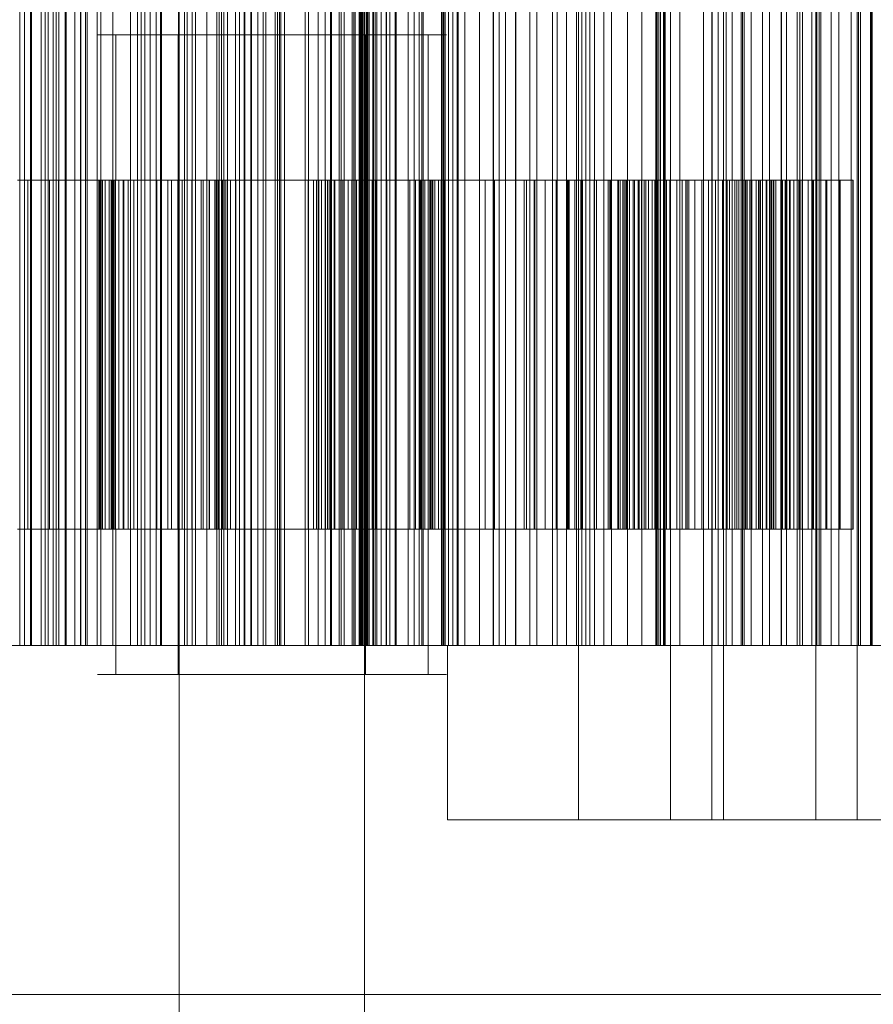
# Model space of a CAD drawing. Header units: millimetres. Extents: x -2233 to 65662, y -50530 to 6847.
# Tile 504 of 656: x 24997 to 25143, y -17512 to -17342. Entities that reach past the tile are written whole.
import ezdxf

# ---------------------------------------------------------------- set-up
doc = ezdxf.new("R2010")
doc.units = ezdxf.units.MM
doc.layers.add('COTAS_P', color=1, linetype='Continuous', lineweight=0)
doc.layers.add('superior_briquetadora', color=7, linetype='Continuous', lineweight=0)
doc.dimstyles.new('R19_100', dxfattribs={"dimtxt": 250, "dimasz": 150, "dimexe": 150, "dimexo": 80, "dimgap": 100, "dimtad": 1, "dimtih": 1, "dimtoh": 1, "dimdsep": 46, "dimcen": 0.09, "dimadec": 0, "dimazin": 0, "dimtfac": 1, "dimtdec": 4, "dimtofl": 0, "dimtmove": 0, "dimatfit": 3, "dimfxl": 1, "dimtolj": 1, "dimtzin": 0, "dimarcsym": 0})

# ---------------------------------------------------------------- blocks, each defined once
blk = doc.blocks.new('DIM_R32_27')
at = {"layer": 'COTAS_P'}
for p, q in [((24250.07, -17080), (24400.07, -17035)), ((26750.07, -17080), (26600.07, -17035)), ((24250.07, -17980), (24250.07, -17080)), ((24250.07, -17080), (26750.07, -17080)), ((24250.07, -17080), (24400.07, -17125)), ((26750.07, -17080), (26600.07, -17125)), ((26750.07, -17980), (26750.07, -17080))]:
    blk.add_line(p, q, dxfattribs=at)
blk.add_text('2500 P', height=250, dxfattribs=at).set_placement((25500.07, -16980))

msp = doc.modelspace()

# ---------------------------------------------------------------- linework, layer by layer
at = {"layer": 'superior_briquetadora'}
for p, q in [((24996.732, -17450), (24996.732, -17250)), ((24997.519, -17450), (24997.519, -17250)), ((24998.546, -17250), (24998.546, -17450)), ((24998.727, -17450), (24998.727, -17250)), ((25000.399, -17250), (25000.399, -17450)), ((25001.061, -17450), (25001.061, -17250)), ((25001.619, -17250), (25001.619, -17450)), ((25002.436, -17250), (25002.436, -17450)), ((25002.983, -17250), (25002.983, -17450)), ((25003.43, -17450), (25003.43, -17250)), ((25004.496, -17250), (25004.496, -17450)), ((25004.719, -17450), (25004.719, -17250)), ((25006.169, -17250), (25006.169, -17450)), ((25007.138, -17450), (25007.138, -17250)), ((25007.219, -17450), (25007.219, -17250)), ((25008.012, -17250), (25008.012, -17450)), ((25008.319, -17250), (25008.319, -17450)), ((25010.049, -17250), (25010.049, -17450)), ((25010.659, -17450), (25010.659, -17250)), ((25012.718, -17250), (25012.718, -17450)), ((25015.758, -17450), (25015.758, -17250)), ((25016.963, -17450), (25016.963, -17250)), ((25016.982, -17250), (25016.982, -17450)), ((25017.57, -17450), (25017.57, -17250)), ((25018.222, -17450), (25018.222, -17250)), ((25019.138, -17450), (25019.138, -17250)), ((25020.142, -17450), (25020.142, -17250)), ((25020.935, -17450), (25020.935, -17250)), ((25021.1, -17250), (25021.1, -17450)), ((25024.011, -17450), (25024.011, -17250)), ((25025.062, -17250), (25025.062, -17450)), ((25025.51, -17450), (25025.51, -17250)), ((25026.349, -17450), (25026.349, -17250)), ((25026.93, -17450), (25026.93, -17250)), ((25028.852, -17250), (25028.852, -17450)), ((25030.601, -17450), (25030.601, -17250)), ((25030.985, -17450), (25030.985, -17250)), ((25031.395, -17450), (25031.395, -17250)), ((25031.776, -17450), (25031.776, -17250)), ((25032.443, -17250), (25032.443, -17450)), ((25033.786, -17250), (25033.786, -17450)), ((25034.514, -17250), (25034.514, -17450)), ((25035.323, -17450), (25035.323, -17250)), ((25035.394, -17250), (25035.394, -17450)), ((25036.433, -17250), (25036.433, -17450)), ((25036.559, -17450), (25036.559, -17250)), ((25037.642, -17250), (25037.642, -17450)), ((25038.586, -17450), (25038.586, -17250)), ((25039.034, -17250), (25039.034, -17450)), ((25040.632, -17250), (25040.632, -17450)), ((25041.007, -17450), (25041.007, -17250)), ((25041.379, -17450), (25041.379, -17250)), ((25041.595, -17450), (25041.595, -17250)), ((25042.23, -17450), (25042.23, -17250)), ((25042.244, -17250), (25042.244, -17450)), ((25045.793, -17450), (25045.793, -17250)), ((25046.366, -17250), (25046.366, -17450)), ((25047.994, -17450), (25047.994, -17250)), ((25049.22, -17450), (25049.22, -17250)), ((25050.143, -17450), (25050.143, -17250)), ((25050.343, -17250), (25050.343, -17450)), ((25051.614, -17450), (25051.614, -17250)), ((25051.998, -17450), (25051.998, -17250)), ((25052.476, -17450), (25052.476, -17250)), ((25053.85, -17450), (25053.85, -17250)), ((25054.164, -17250), (25054.164, -17450)), ((25054.359, -17450), (25054.359, -17250)), ((25055.072, -17450), (25055.072, -17250)), ((25055.088, -17450), (25055.088, -17250)), ((25055.143, -17450), (25055.143, -17250)), ((25055.193, -17450), (25055.193, -17250)), ((25055.302, -17450), (25055.302, -17250)), ((25055.386, -17450), (25055.386, -17250)), ((25055.55, -17450), (25055.55, -17250)), ((25055.667, -17450), (25055.667, -17250)), ((25055.885, -17450), (25055.885, -17250)), ((25056.035, -17450), (25056.035, -17250)), ((25056.308, -17450), (25056.308, -17250)), ((25056.491, -17450), (25056.491, -17250)), ((25056.556, -17450), (25056.556, -17250)), ((25056.814, -17450), (25056.814, -17250)), ((25056.818, -17450), (25056.818, -17250)), ((25057.415, -17450), (25057.415, -17250)), ((25057.525, -17450), (25057.525, -17250)), ((25057.818, -17250), (25057.818, -17450)), ((25058.1, -17450), (25058.1, -17250)), ((25058.871, -17450), (25058.871, -17250)), ((25059.729, -17450), (25059.729, -17250)), ((25059.794, -17450), (25059.794, -17250)), ((25060.372, -17450), (25060.372, -17250)), ((25061.288, -17250), (25061.288, -17450)), ((25061.443, -17450), (25061.443, -17250)), ((25063.523, -17450), (25063.523, -17250)), ((25064.546, -17250), (25064.546, -17450)), ((25065.363, -17450), (25065.363, -17250)), ((25065.824, -17450), (25065.824, -17250)), ((25066.07, -17450), (25066.07, -17250)), ((25069.256, -17250), (25069.256, -17450)), ((25069.484, -17250), (25069.484, -17450)), ((25069.605, -17450), (25069.605, -17250)), ((25069.872, -17250), (25069.872, -17450)), ((25070.427, -17250), (25070.427, -17450)), ((25071.161, -17250), (25071.161, -17450)), ((25071.938, -17450), (25071.938, -17250)), ((25072.087, -17250), (25072.087, -17450)), ((25073.232, -17250), (25073.232, -17450)), ((25075.769, -17450), (25075.769, -17250)), ((25078.132, -17450), (25078.132, -17250)), ((25078.171, -17250), (25078.171, -17450)), ((25079.171, -17450), (25079.171, -17250)), ((25080.26, -17450), (25080.26, -17250)), ((25081.976, -17250), (25081.976, -17450)), ((25082.011, -17450), (25082.011, -17250)), ((25084.403, -17450), (25084.403, -17250)), ((25085.627, -17250), (25085.627, -17450)), ((25088.329, -17450), (25088.329, -17250)), ((25089.114, -17250), (25089.114, -17450)), ((25090.749, -17450), (25090.749, -17250)), ((25092.425, -17250), (25092.425, -17450)), ((25092.757, -17480), (25092.757, -17250)), ((25093.37, -17450), (25093.37, -17250)), ((25094.025, -17450), (25094.025, -17250)), ((25094.72, -17450), (25094.72, -17250)), ((25095.541, -17250), (25095.541, -17450)), ((25097.167, -17450), (25097.167, -17250)), ((25098.436, -17250), (25098.436, -17450)), ((25101.182, -17450), (25101.182, -17250)), ((25103.655, -17450), (25103.655, -17250)), ((25106.086, -17250), (25106.086, -17450)), ((25106.151, -17250), (25106.151, -17450)), ((25106.194, -17250), (25106.194, -17450)), ((25106.402, -17250), (25106.402, -17450)), ((25106.468, -17250), (25106.468, -17450)), ((25106.834, -17450), (25106.834, -17250)), ((25106.855, -17250), (25106.855, -17450)), ((25107.415, -17450), (25107.415, -17250)), ((25107.535, -17250), (25107.535, -17450)), ((25107.71, -17450), (25107.71, -17250)), ((25108.603, -17480), (25108.603, -17250)), ((25110.208, -17450), (25110.208, -17250)), ((25114.303, -17450), (25114.303, -17250)), ((25115.718, -17480), (25115.718, -17250)), ((25115.753, -17250), (25115.753, -17450)), ((25116.825, -17450), (25116.825, -17250)), ((25117.727, -17480), (25117.727, -17250)), ((25118.195, -17450), (25118.195, -17250)), ((25119.205, -17250), (25119.205, -17450)), ((25120.766, -17450), (25120.766, -17250)), ((25120.957, -17450), (25120.957, -17250)), ((25121.277, -17450), (25121.277, -17250)), ((25122.495, -17250), (25122.495, -17450)), ((25124.417, -17450), (25124.417, -17250)), ((25125.615, -17250), (25125.615, -17450)), ((25127.614, -17450), (25127.614, -17250)), ((25127.67, -17450), (25127.67, -17250)), ((25128.55, -17250), (25128.55, -17450)), ((25130.383, -17450), (25130.383, -17250)), ((25130.866, -17450), (25130.866, -17250)), ((25131.283, -17250), (25131.283, -17450)), ((25132.91, -17450), (25132.91, -17250)), ((25133.573, -17480), (25133.573, -17250)), ((25133.786, -17250), (25133.786, -17450)), ((25134.173, -17450), (25134.173, -17250)), ((25134.437, -17450), (25134.437, -17250)), ((25136.249, -17450), (25136.249, -17250)), ((25137.531, -17450), (25137.531, -17250)), ((25139.639, -17450), (25139.639, -17250)), ((25140.687, -17480), (25140.687, -17250)), ((25140.94, -17450), (25140.94, -17250)), ((25141.257, -17450), (25141.257, -17250)), ((25143.002, -17250), (25143.002, -17450)), ((25143.028, -17250), (25143.028, -17450)), ((25143.079, -17450), (25143.079, -17250)), ((25143.211, -17250), (25143.211, -17450)), ((25143.261, -17250), (25143.261, -17450)), ((25024.131, -17280), (25024.131, -17520)), ((25056.004, -17280), (25056.004, -17520)), ((25013.207, -17345), (25010.07, -17345)), ((25010.07, -17345), (25012.874, -17345)), ((25012.874, -17345), (25021.064, -17345)), ((25021.665, -17345), (25013.207, -17345)), ((25013.207, -17345), (25013.207, -17370)), ((25021.064, -17345), (25033.018, -17345)), ((25033.767, -17345), (25021.665, -17345)), ((25023.951, -17345), (25022.069, -17345)), ((25022.069, -17345), (25023.751, -17345)), ((25023.751, -17345), (25028.665, -17345)), ((25023.951, -17455), (25023.951, -17345)), ((25029.026, -17345), (25023.951, -17345)), ((25028.665, -17345), (25035.838, -17345)), ((25036.287, -17345), (25029.026, -17345)), ((25033.018, -17345), (25046.368, -17345)), ((25047.117, -17345), (25033.767, -17345)), ((25035.838, -17345), (25043.848, -17345)), ((25044.297, -17345), (25036.287, -17345)), ((25043.848, -17345), (25051.109, -17345)), ((25051.47, -17345), (25044.297, -17345)), ((25046.368, -17345), (25058.47, -17345)), ((25059.071, -17345), (25047.117, -17345)), ((25051.109, -17345), (25056.184, -17345)), ((25056.384, -17345), (25051.47, -17345)), ((25056.184, -17455), (25056.184, -17345)), ((25056.184, -17345), (25058.066, -17345)), ((25058.066, -17345), (25056.384, -17345)), ((25058.47, -17345), (25066.928, -17345)), ((25067.261, -17345), (25059.071, -17345)), ((25066.928, -17345), (25070.065, -17345)), ((25066.928, -17345), (25066.928, -17370)), ((25070.065, -17345), (25067.261, -17345)), ((24996.309, -17370), (25001.816, -17370)), ((24998.107, -17370), (24996.673, -17370)), ((24998.107, -17370), (24998.107, -17430)), ((25003.388, -17370), (24998.107, -17370)), ((25001.816, -17370), (25001.816, -17430)), ((25001.816, -17370), (25014.611, -17370)), ((25003.388, -17370), (25003.388, -17430)), ((25016.342, -17370), (25003.388, -17370)), ((25012.874, -17370), (25010.07, -17370)), ((25010.07, -17370), (25013.207, -17370)), ((25010.312, -17370), (25010.312, -17430)), ((25010.486, -17370), (25010.312, -17370)), ((25010.312, -17370), (25010.339, -17370)), ((25010.339, -17370), (25010.339, -17430)), ((25010.339, -17370), (25010.54, -17370)), ((25010.486, -17370), (25010.486, -17430)), ((25010.946, -17370), (25010.486, -17370)), ((25010.54, -17370), (25010.54, -17430)), ((25010.54, -17370), (25010.902, -17370)), ((25010.902, -17370), (25010.902, -17430)), ((25010.902, -17370), (25011.417, -17370)), ((25010.946, -17370), (25010.946, -17430)), ((25014.611, -17370), (25010.946, -17370)), ((25011.417, -17370), (25011.417, -17430)), ((25011.417, -17370), (25012.078, -17370)), ((25012.078, -17370), (25012.078, -17430)), ((25012.078, -17370), (25012.884, -17370)), ((25012.407, -17370), (25012.407, -17430)), ((25012.495, -17370), (25012.407, -17370)), ((25012.407, -17370), (25012.523, -17370)), ((25012.495, -17370), (25012.495, -17430)), ((25012.758, -17370), (25012.495, -17370)), ((25012.523, -17370), (25012.523, -17430)), ((25012.523, -17370), (25012.926, -17370)), ((25012.758, -17370), (25012.758, -17430)), ((25013.183, -17370), (25012.758, -17370)), ((25021.064, -17370), (25012.874, -17370)), ((25012.884, -17370), (25012.884, -17430)), ((25012.884, -17370), (25020.286, -17370)), ((25012.926, -17370), (25012.926, -17430)), ((25012.926, -17370), (25016.342, -17370)), ((25013.183, -17370), (25013.183, -17430)), ((25013.762, -17370), (25013.183, -17370)), ((25013.207, -17370), (25021.665, -17370)), ((25013.762, -17370), (25013.762, -17430)), ((25014.488, -17370), (25013.762, -17370)), ((25014.488, -17370), (25014.488, -17430)), ((25015.359, -17370), (25014.488, -17370)), ((25014.611, -17370), (25014.611, -17430)), ((25015.359, -17370), (25015.359, -17430)), ((25022.805, -17370), (25015.359, -17370)), ((25016.342, -17370), (25016.342, -17430)), ((25020.286, -17370), (25020.286, -17430)), ((25020.286, -17370), (25022.167, -17370)), ((25033.018, -17370), (25021.064, -17370)), ((25021.665, -17370), (25033.767, -17370)), ((25022.167, -17370), (25022.167, -17430)), ((25022.167, -17370), (25023.91, -17370)), ((25022.805, -17370), (25022.805, -17430)), ((25024.636, -17370), (25022.805, -17370)), ((25023.91, -17370), (25023.91, -17430)), ((25023.91, -17370), (25025.51, -17370)), ((25024.636, -17370), (25024.636, -17430)), ((25026.328, -17370), (25024.636, -17370)), ((25025.51, -17370), (25025.51, -17430)), ((25025.51, -17370), (25026.958, -17370)), ((25026.328, -17370), (25026.328, -17430)), ((25027.877, -17370), (25026.328, -17370)), ((25026.958, -17370), (25026.958, -17430)), ((25026.958, -17370), (25028.244, -17370)), ((25027.877, -17370), (25027.877, -17430)), ((25029.273, -17370), (25027.877, -17370)), ((25028.244, -17370), (25028.244, -17430)), ((25028.244, -17370), (25029.351, -17370)), ((25029.273, -17370), (25029.273, -17430)), ((25030.505, -17370), (25029.273, -17370)), ((25029.351, -17370), (25029.351, -17430)), ((25029.351, -17370), (25030.249, -17370)), ((25030.249, -17370), (25030.249, -17430)), ((25030.249, -17370), (25030.846, -17370)), ((25030.505, -17370), (25030.505, -17430)), ((25031.559, -17370), (25030.505, -17370)), ((25030.846, -17370), (25030.846, -17430)), ((25030.846, -17370), (25032.006, -17370)), ((25031.559, -17370), (25031.559, -17430)), ((25032.401, -17370), (25031.559, -17370)), ((25032.006, -17370), (25032.006, -17430)), ((25032.006, -17370), (25046.296, -17370)), ((25032.401, -17370), (25032.401, -17430)), ((25032.942, -17370), (25032.401, -17370)), ((25032.942, -17370), (25032.942, -17430)), ((25033.839, -17370), (25032.942, -17370)), ((25046.368, -17370), (25033.018, -17370)), ((25033.767, -17370), (25047.117, -17370)), ((25033.839, -17370), (25033.839, -17430)), ((25048.129, -17370), (25033.839, -17370)), ((25046.296, -17370), (25046.296, -17430)), ((25046.296, -17370), (25047.193, -17370)), ((25058.47, -17370), (25046.368, -17370)), ((25047.117, -17370), (25059.071, -17370)), ((25047.193, -17370), (25047.193, -17430)), ((25047.193, -17370), (25047.734, -17370)), ((25047.734, -17370), (25047.734, -17430)), ((25047.734, -17370), (25048.576, -17370)), ((25048.129, -17370), (25048.129, -17430)), ((25049.289, -17370), (25048.129, -17370)), ((25048.576, -17370), (25048.576, -17430)), ((25048.576, -17370), (25049.629, -17370)), ((25049.289, -17370), (25049.289, -17430)), ((25049.886, -17370), (25049.289, -17370)), ((25049.629, -17370), (25049.629, -17430)), ((25049.629, -17370), (25050.862, -17370)), ((25049.886, -17370), (25049.886, -17430)), ((25050.784, -17370), (25049.886, -17370)), ((25050.784, -17370), (25050.784, -17430)), ((25051.891, -17370), (25050.784, -17370)), ((25050.862, -17370), (25050.862, -17430)), ((25050.862, -17370), (25052.258, -17370)), ((25051.891, -17370), (25051.891, -17430)), ((25053.177, -17370), (25051.891, -17370)), ((25052.258, -17370), (25052.258, -17430)), ((25052.258, -17370), (25053.807, -17370)), ((25053.177, -17370), (25053.177, -17430)), ((25054.625, -17370), (25053.177, -17370)), ((25053.807, -17370), (25053.807, -17430)), ((25053.807, -17370), (25055.499, -17370)), ((25054.625, -17370), (25054.625, -17430)), ((25056.225, -17370), (25054.625, -17370)), ((25055.499, -17370), (25055.499, -17430)), ((25055.499, -17370), (25057.33, -17370)), ((25056.225, -17370), (25056.225, -17430)), ((25057.968, -17370), (25056.225, -17370)), ((25057.33, -17370), (25057.33, -17430)), ((25057.33, -17370), (25064.776, -17370)), ((25057.968, -17370), (25057.968, -17430)), ((25059.849, -17370), (25057.968, -17370)), ((25066.928, -17370), (25058.47, -17370)), ((25059.071, -17370), (25067.261, -17370)), ((25059.849, -17370), (25059.849, -17430)), ((25067.251, -17370), (25059.849, -17370)), ((25063.793, -17370), (25063.793, -17430)), ((25067.209, -17370), (25063.793, -17370)), ((25063.793, -17370), (25076.747, -17370)), ((25064.776, -17370), (25064.776, -17430)), ((25064.776, -17370), (25065.647, -17370)), ((25065.524, -17370), (25065.524, -17430)), ((25078.319, -17370), (25065.524, -17370)), ((25065.524, -17370), (25069.189, -17370)), ((25065.647, -17370), (25065.647, -17430)), ((25065.647, -17370), (25066.373, -17370)), ((25066.373, -17370), (25066.373, -17430)), ((25066.373, -17370), (25066.952, -17370)), ((25070.065, -17370), (25066.928, -17370)), ((25066.952, -17370), (25066.952, -17430)), ((25066.952, -17370), (25067.377, -17370)), ((25067.209, -17370), (25067.209, -17430)), ((25067.612, -17370), (25067.209, -17370)), ((25067.251, -17370), (25067.251, -17430)), ((25068.057, -17370), (25067.251, -17370)), ((25067.261, -17370), (25070.065, -17370)), ((25067.377, -17370), (25067.377, -17430)), ((25067.377, -17370), (25067.64, -17370)), ((25067.612, -17370), (25067.612, -17430)), ((25067.728, -17370), (25067.612, -17370)), ((25067.64, -17370), (25067.64, -17430)), ((25067.64, -17370), (25067.728, -17370)), ((25067.728, -17370), (25067.728, -17430)), ((25068.057, -17370), (25068.057, -17430)), ((25068.718, -17370), (25068.057, -17370)), ((25068.718, -17370), (25068.718, -17430)), ((25069.233, -17370), (25068.718, -17370)), ((25069.189, -17370), (25069.189, -17430)), ((25069.189, -17370), (25069.649, -17370)), ((25069.233, -17370), (25069.233, -17430)), ((25069.595, -17370), (25069.233, -17370)), ((25069.595, -17370), (25069.595, -17430)), ((25069.796, -17370), (25069.595, -17370)), ((25069.649, -17370), (25069.649, -17430)), ((25069.649, -17370), (25069.823, -17370)), ((25069.796, -17370), (25069.796, -17430)), ((25069.823, -17370), (25069.796, -17370)), ((25069.823, -17370), (25069.823, -17430)), ((25076.747, -17370), (25076.747, -17430)), ((25076.747, -17370), (25082.028, -17370)), ((25078.319, -17370), (25078.319, -17430)), ((25083.826, -17370), (25078.319, -17370)), ((25082.028, -17370), (25082.028, -17430)), ((25082.028, -17370), (25083.462, -17370)), ((25083.462, -17370), (25083.462, -17430)), ((25083.462, -17370), (25085.156, -17370)), ((25083.826, -17370), (25083.826, -17430)), ((25085.304, -17370), (25083.826, -17370)), ((25085.156, -17370), (25085.156, -17430)), ((25085.156, -17370), (25087.026, -17370)), ((25085.304, -17370), (25085.304, -17430)), ((25087.037, -17370), (25085.304, -17370)), ((25087.026, -17370), (25087.026, -17430)), ((25087.026, -17370), (25089.047, -17370)), ((25087.037, -17370), (25087.037, -17430)), ((25088.945, -17370), (25087.037, -17370)), ((25088.945, -17370), (25088.945, -17430)), ((25090.999, -17370), (25088.945, -17370)), ((25089.047, -17370), (25089.047, -17430)), ((25089.047, -17370), (25091.2, -17370)), ((25090.881, -17370), (25099.934, -17370)), ((25090.881, -17370), (25090.881, -17430)), ((25098.197, -17370), (25090.881, -17370)), ((25090.999, -17370), (25090.999, -17430)), ((25093.184, -17370), (25090.999, -17370)), ((25091.2, -17370), (25091.2, -17430)), ((25091.2, -17370), (25093.475, -17370)), ((25092.167, -17370), (25092.167, -17430)), ((25100.933, -17370), (25092.167, -17370)), ((25092.167, -17370), (25099.668, -17370)), ((25093.184, -17370), (25093.184, -17430)), ((25095.488, -17370), (25093.184, -17370)), ((25093.475, -17370), (25093.475, -17430)), ((25093.475, -17370), (25095.864, -17370)), ((25095.488, -17370), (25095.488, -17430)), ((25097.903, -17370), (25095.488, -17370)), ((25095.864, -17370), (25095.864, -17430)), ((25095.864, -17370), (25098.358, -17370)), ((25097.903, -17370), (25097.903, -17430)), ((25100.421, -17370), (25097.903, -17370)), ((25098.197, -17370), (25098.197, -17430)), ((25099.52, -17370), (25098.197, -17370)), ((25098.358, -17370), (25098.358, -17430)), ((25098.358, -17370), (25104.372, -17370)), ((25099.52, -17370), (25099.52, -17430)), ((25100.625, -17370), (25099.52, -17370)), ((25099.668, -17370), (25099.668, -17430)), ((25099.668, -17370), (25101.037, -17370)), ((25099.934, -17370), (25099.934, -17430)), ((25099.934, -17370), (25108.553, -17370)), ((25100.421, -17370), (25100.421, -17430)), ((25106.314, -17370), (25100.421, -17370)), ((25100.625, -17370), (25100.625, -17430)), ((25101.575, -17370), (25100.625, -17370)), ((25100.933, -17370), (25100.933, -17430)), ((25109.696, -17370), (25100.933, -17370)), ((25101.037, -17370), (25101.037, -17430)), ((25101.037, -17370), (25102.194, -17370)), ((25101.575, -17370), (25101.575, -17430)), ((25102.386, -17370), (25101.575, -17370)), ((25102.194, -17370), (25102.194, -17430)), ((25102.194, -17370), (25103.199, -17370)), ((25102.386, -17370), (25102.386, -17430)), ((25103.069, -17370), (25102.386, -17370)), ((25103.069, -17370), (25103.069, -17430)), ((25103.626, -17370), (25103.069, -17370)), ((25103.199, -17370), (25103.199, -17430)), ((25103.199, -17370), (25104.069, -17370)), ((25103.626, -17370), (25103.626, -17430)), ((25104.06, -17370), (25103.626, -17370)), ((25104.06, -17370), (25104.06, -17430)), ((25104.372, -17370), (25104.06, -17370)), ((25104.069, -17370), (25104.069, -17430)), ((25104.069, -17370), (25104.813, -17370)), ((25104.372, -17370), (25104.372, -17430)), ((25104.813, -17370), (25104.813, -17430)), ((25104.813, -17370), (25105.434, -17370)), ((25105.434, -17370), (25105.434, -17430)), ((25105.434, -17370), (25105.934, -17370)), ((25105.934, -17370), (25105.934, -17430)), ((25105.934, -17370), (25106.314, -17370)), ((25106.314, -17370), (25106.314, -17430)), ((25107.904, -17370), (25107.904, -17430)), ((25117.671, -17370), (25107.904, -17370)), ((25107.904, -17370), (25111.263, -17370)), ((25108.491, -17370), (25108.491, -17430)), ((25111.492, -17370), (25108.491, -17370)), ((25108.491, -17370), (25118.342, -17370)), ((25108.553, -17370), (25108.553, -17430)), ((25108.553, -17370), (25110.596, -17370)), ((25109.696, -17370), (25109.696, -17430)), ((25111.763, -17370), (25109.696, -17370)), ((25110.596, -17370), (25110.596, -17430)), ((25110.596, -17370), (25112.805, -17370)), ((25111.263, -17370), (25111.263, -17430)), ((25111.263, -17370), (25121.513, -17370)), ((25111.492, -17370), (25111.492, -17430)), ((25121.775, -17370), (25111.492, -17370)), ((25111.763, -17370), (25111.763, -17430)), ((25113.988, -17370), (25111.763, -17370)), ((25112.805, -17370), (25112.805, -17430)), ((25112.805, -17370), (25115.123, -17370)), ((25113.988, -17370), (25113.988, -17430)), ((25116.318, -17370), (25113.988, -17370)), ((25115.123, -17370), (25115.123, -17430)), ((25115.123, -17370), (25117.53, -17370)), ((25116.318, -17370), (25116.318, -17430)), ((25118.734, -17370), (25116.318, -17370)), ((25117.53, -17370), (25117.53, -17430)), ((25117.53, -17370), (25120.014, -17370)), ((25117.671, -17370), (25117.671, -17430)), ((25119.652, -17370), (25117.671, -17370)), ((25118.342, -17370), (25118.342, -17430)), ((25118.342, -17370), (25120.35, -17370)), ((25118.734, -17370), (25118.734, -17430)), ((25121.222, -17370), (25118.734, -17370)), ((25119.652, -17370), (25119.652, -17430)), ((25121.529, -17370), (25119.652, -17370)), ((25120.014, -17370), (25120.014, -17430)), ((25120.014, -17370), (25122.566, -17370)), ((25120.35, -17370), (25120.35, -17430)), ((25120.35, -17370), (25122.26, -17370)), ((25121.222, -17370), (25121.222, -17430)), ((25123.774, -17370), (25121.222, -17370)), ((25121.513, -17370), (25121.513, -17430)), ((25121.513, -17370), (25123.761, -17370)), ((25121.529, -17370), (25121.529, -17430)), ((25123.327, -17370), (25121.529, -17370)), ((25121.775, -17370), (25121.775, -17430)), ((25124.022, -17370), (25121.775, -17370)), ((25122.26, -17370), (25122.26, -17430)), ((25122.26, -17370), (25124.098, -17370)), ((25122.566, -17370), (25122.566, -17430)), ((25122.566, -17370), (25125.177, -17370)), ((25123.327, -17370), (25123.327, -17430)), ((25125.053, -17370), (25123.327, -17370)), ((25123.761, -17370), (25123.761, -17430)), ((25123.761, -17370), (25126.047, -17370)), ((25123.774, -17370), (25123.774, -17430)), ((25126.382, -17370), (25123.774, -17370)), ((25124.022, -17370), (25124.022, -17430)), ((25126.298, -17370), (25124.022, -17370)), ((25124.098, -17370), (25124.098, -17430)), ((25124.098, -17370), (25125.867, -17370)), ((25125.053, -17370), (25125.053, -17430)), ((25126.708, -17370), (25125.053, -17370)), ((25125.177, -17370), (25125.177, -17430)), ((25125.177, -17370), (25127.84, -17370)), ((25125.867, -17370), (25125.867, -17430)), ((25125.867, -17370), (25127.569, -17370)), ((25126.047, -17370), (25126.047, -17430)), ((25126.047, -17370), (25128.353, -17370)), ((25126.298, -17370), (25126.298, -17430)), ((25128.589, -17370), (25126.298, -17370)), ((25126.382, -17370), (25126.382, -17430)), ((25129.039, -17370), (25126.382, -17370)), ((25126.708, -17370), (25126.708, -17430)), ((25128.291, -17370), (25126.708, -17370)), ((25127.569, -17370), (25127.569, -17430)), ((25127.569, -17370), (25129.202, -17370)), ((25127.84, -17370), (25127.84, -17430)), ((25127.84, -17370), (25131.232, -17370)), ((25128.291, -17370), (25128.291, -17430)), ((25129.799, -17370), (25128.291, -17370)), ((25128.353, -17370), (25128.353, -17430)), ((25128.353, -17370), (25130.671, -17370)), ((25128.589, -17370), (25128.589, -17430)), ((25130.888, -17370), (25128.589, -17370)), ((25129.039, -17370), (25129.039, -17430)), ((25132.255, -17370), (25129.039, -17370)), ((25129.202, -17370), (25129.202, -17430)), ((25129.202, -17370), (25130.765, -17370)), ((25129.799, -17370), (25129.799, -17430)), ((25131.232, -17370), (25129.799, -17370)), ((25130.671, -17370), (25130.671, -17430)), ((25130.671, -17370), (25132.994, -17370)), ((25130.765, -17370), (25130.765, -17430)), ((25130.765, -17370), (25132.255, -17370)), ((25130.888, -17370), (25130.888, -17430)), ((25133.187, -17370), (25130.888, -17370)), ((25131.232, -17370), (25131.232, -17430)), ((25132.255, -17370), (25132.255, -17430)), ((25132.994, -17370), (25132.994, -17430)), ((25132.994, -17370), (25135.317, -17370)), ((25133.187, -17370), (25133.187, -17430)), ((25135.481, -17370), (25133.187, -17370)), ((25135.317, -17370), (25135.317, -17430)), ((25135.317, -17370), (25137.633, -17370)), ((25135.481, -17370), (25135.481, -17430)), ((25137.766, -17370), (25135.481, -17370)), ((25137.633, -17370), (25137.633, -17430)), ((25137.633, -17370), (25139.938, -17370)), ((25137.766, -17370), (25137.766, -17430)), ((25140.036, -17370), (25137.766, -17370)), ((25139.938, -17370), (25139.938, -17430)), ((25139.938, -17370), (25140.036, -17370)), ((25140.036, -17370), (25140.036, -17430)), ((24996.309, -17430), (25001.816, -17430)), ((24998.107, -17430), (24996.673, -17430)), ((25003.388, -17430), (24998.107, -17430)), ((25001.816, -17430), (25014.611, -17430)), ((25016.342, -17430), (25003.388, -17430)), ((25012.874, -17430), (25010.07, -17430)), ((25010.07, -17430), (25013.207, -17430)), ((25010.486, -17430), (25010.312, -17430)), ((25010.312, -17430), (25010.339, -17430)), ((25010.339, -17430), (25010.54, -17430)), ((25010.946, -17430), (25010.486, -17430)), ((25010.54, -17430), (25010.902, -17430)), ((25010.902, -17430), (25011.417, -17430)), ((25014.611, -17430), (25010.946, -17430)), ((25011.417, -17430), (25012.078, -17430)), ((25012.078, -17430), (25012.884, -17430)), ((25012.495, -17430), (25012.407, -17430)), ((25012.407, -17430), (25012.523, -17430)), ((25012.758, -17430), (25012.495, -17430)), ((25012.523, -17430), (25012.926, -17430)), ((25013.183, -17430), (25012.758, -17430)), ((25021.064, -17430), (25012.874, -17430)), ((25012.884, -17430), (25020.286, -17430)), ((25012.926, -17430), (25016.342, -17430)), ((25013.762, -17430), (25013.183, -17430)), ((25013.207, -17430), (25021.665, -17430)), ((25013.207, -17430), (25013.207, -17455)), ((25014.488, -17430), (25013.762, -17430)), ((25015.359, -17430), (25014.488, -17430)), ((25022.805, -17430), (25015.359, -17430)), ((25020.286, -17430), (25022.167, -17430)), ((25033.018, -17430), (25021.064, -17430)), ((25021.665, -17430), (25033.767, -17430)), ((25022.167, -17430), (25023.91, -17430)), ((25024.636, -17430), (25022.805, -17430)), ((25023.91, -17430), (25025.51, -17430)), ((25026.328, -17430), (25024.636, -17430)), ((25025.51, -17430), (25026.958, -17430)), ((25027.877, -17430), (25026.328, -17430)), ((25026.958, -17430), (25028.244, -17430)), ((25029.273, -17430), (25027.877, -17430)), ((25028.244, -17430), (25029.351, -17430)), ((25030.505, -17430), (25029.273, -17430)), ((25029.351, -17430), (25030.249, -17430)), ((25030.249, -17430), (25030.846, -17430)), ((25031.559, -17430), (25030.505, -17430)), ((25030.846, -17430), (25032.006, -17430)), ((25032.401, -17430), (25031.559, -17430)), ((25032.006, -17430), (25046.296, -17430)), ((25032.942, -17430), (25032.401, -17430)), ((25033.839, -17430), (25032.942, -17430)), ((25046.368, -17430), (25033.018, -17430)), ((25033.767, -17430), (25047.117, -17430)), ((25048.129, -17430), (25033.839, -17430)), ((25046.296, -17430), (25047.193, -17430)), ((25058.47, -17430), (25046.368, -17430)), ((25047.117, -17430), (25059.071, -17430)), ((25047.193, -17430), (25047.734, -17430)), ((25047.734, -17430), (25048.576, -17430)), ((25049.289, -17430), (25048.129, -17430)), ((25048.576, -17430), (25049.629, -17430)), ((25049.886, -17430), (25049.289, -17430)), ((25049.629, -17430), (25050.862, -17430)), ((25050.784, -17430), (25049.886, -17430)), ((25051.891, -17430), (25050.784, -17430)), ((25050.862, -17430), (25052.258, -17430)), ((25053.177, -17430), (25051.891, -17430)), ((25052.258, -17430), (25053.807, -17430)), ((25054.625, -17430), (25053.177, -17430)), ((25053.807, -17430), (25055.499, -17430)), ((25056.225, -17430), (25054.625, -17430)), ((25055.499, -17430), (25057.33, -17430)), ((25057.968, -17430), (25056.225, -17430)), ((25057.33, -17430), (25064.776, -17430)), ((25059.849, -17430), (25057.968, -17430)), ((25066.928, -17430), (25058.47, -17430)), ((25059.071, -17430), (25067.261, -17430)), ((25067.251, -17430), (25059.849, -17430)), ((25067.209, -17430), (25063.793, -17430)), ((25063.793, -17430), (25076.747, -17430)), ((25064.776, -17430), (25065.647, -17430)), ((25078.319, -17430), (25065.524, -17430)), ((25065.524, -17430), (25069.189, -17430)), ((25065.647, -17430), (25066.373, -17430)), ((25066.373, -17430), (25066.952, -17430)), ((25070.065, -17430), (25066.928, -17430)), ((25066.928, -17430), (25066.928, -17455)), ((25066.952, -17430), (25067.377, -17430)), ((25067.612, -17430), (25067.209, -17430)), ((25068.057, -17430), (25067.251, -17430)), ((25067.261, -17430), (25070.065, -17430)), ((25067.377, -17430), (25067.64, -17430)), ((25067.728, -17430), (25067.612, -17430)), ((25067.64, -17430), (25067.728, -17430)), ((25068.718, -17430), (25068.057, -17430)), ((25069.233, -17430), (25068.718, -17430)), ((25069.189, -17430), (25069.649, -17430)), ((25069.595, -17430), (25069.233, -17430)), ((25069.796, -17430), (25069.595, -17430)), ((25069.649, -17430), (25069.823, -17430)), ((25069.823, -17430), (25069.796, -17430)), ((25076.747, -17430), (25082.028, -17430)), ((25083.826, -17430), (25078.319, -17430)), ((25082.028, -17430), (25083.462, -17430)), ((25083.462, -17430), (25085.156, -17430)), ((25085.304, -17430), (25083.826, -17430)), ((25085.156, -17430), (25087.026, -17430)), ((25087.037, -17430), (25085.304, -17430)), ((25087.026, -17430), (25089.047, -17430)), ((25088.945, -17430), (25087.037, -17430)), ((25090.999, -17430), (25088.945, -17430)), ((25089.047, -17430), (25091.2, -17430)), ((25090.881, -17430), (25099.934, -17430)), ((25098.197, -17430), (25090.881, -17430)), ((25093.184, -17430), (25090.999, -17430)), ((25091.2, -17430), (25093.475, -17430)), ((25100.933, -17430), (25092.167, -17430)), ((25092.167, -17430), (25099.668, -17430)), ((25095.488, -17430), (25093.184, -17430)), ((25093.475, -17430), (25095.864, -17430)), ((25097.903, -17430), (25095.488, -17430)), ((25095.864, -17430), (25098.358, -17430)), ((25100.421, -17430), (25097.903, -17430)), ((25099.52, -17430), (25098.197, -17430)), ((25098.358, -17430), (25104.372, -17430)), ((25100.625, -17430), (25099.52, -17430)), ((25099.668, -17430), (25101.037, -17430)), ((25099.934, -17430), (25108.553, -17430)), ((25106.314, -17430), (25100.421, -17430)), ((25101.575, -17430), (25100.625, -17430)), ((25109.696, -17430), (25100.933, -17430)), ((25101.037, -17430), (25102.194, -17430)), ((25102.386, -17430), (25101.575, -17430)), ((25102.194, -17430), (25103.199, -17430)), ((25103.069, -17430), (25102.386, -17430)), ((25103.626, -17430), (25103.069, -17430)), ((25103.199, -17430), (25104.069, -17430)), ((25104.06, -17430), (25103.626, -17430)), ((25104.372, -17430), (25104.06, -17430)), ((25104.069, -17430), (25104.813, -17430)), ((25104.813, -17430), (25105.434, -17430)), ((25105.434, -17430), (25105.934, -17430)), ((25105.934, -17430), (25106.314, -17430)), ((25117.671, -17430), (25107.904, -17430)), ((25107.904, -17430), (25111.263, -17430)), ((25111.492, -17430), (25108.491, -17430)), ((25108.491, -17430), (25118.342, -17430)), ((25108.553, -17430), (25110.596, -17430)), ((25111.763, -17430), (25109.696, -17430)), ((25110.596, -17430), (25112.805, -17430)), ((25111.263, -17430), (25121.513, -17430)), ((25121.775, -17430), (25111.492, -17430)), ((25113.988, -17430), (25111.763, -17430)), ((25112.805, -17430), (25115.123, -17430)), ((25116.318, -17430), (25113.988, -17430)), ((25115.123, -17430), (25117.53, -17430)), ((25118.734, -17430), (25116.318, -17430)), ((25117.53, -17430), (25120.014, -17430)), ((25119.652, -17430), (25117.671, -17430)), ((25118.342, -17430), (25120.35, -17430)), ((25121.222, -17430), (25118.734, -17430)), ((25121.529, -17430), (25119.652, -17430)), ((25120.014, -17430), (25122.566, -17430)), ((25120.35, -17430), (25122.26, -17430)), ((25123.774, -17430), (25121.222, -17430)), ((25121.513, -17430), (25123.761, -17430)), ((25123.327, -17430), (25121.529, -17430)), ((25124.022, -17430), (25121.775, -17430)), ((25122.26, -17430), (25124.098, -17430)), ((25122.566, -17430), (25125.177, -17430)), ((25125.053, -17430), (25123.327, -17430)), ((25123.761, -17430), (25126.047, -17430)), ((25126.382, -17430), (25123.774, -17430)), ((25126.298, -17430), (25124.022, -17430)), ((25124.098, -17430), (25125.867, -17430)), ((25126.708, -17430), (25125.053, -17430)), ((25125.177, -17430), (25127.84, -17430)), ((25125.867, -17430), (25127.569, -17430)), ((25126.047, -17430), (25128.353, -17430)), ((25128.589, -17430), (25126.298, -17430)), ((25129.039, -17430), (25126.382, -17430)), ((25128.291, -17430), (25126.708, -17430)), ((25127.569, -17430), (25129.202, -17430)), ((25127.84, -17430), (25131.232, -17430)), ((25129.799, -17430), (25128.291, -17430)), ((25128.353, -17430), (25130.671, -17430)), ((25130.888, -17430), (25128.589, -17430)), ((25132.255, -17430), (25129.039, -17430)), ((25129.202, -17430), (25130.765, -17430)), ((25131.232, -17430), (25129.799, -17430)), ((25130.671, -17430), (25132.994, -17430)), ((25130.765, -17430), (25132.255, -17430)), ((25133.187, -17430), (25130.888, -17430)), ((25132.994, -17430), (25135.317, -17430)), ((25135.481, -17430), (25133.187, -17430)), ((25135.317, -17430), (25137.633, -17430)), ((25137.766, -17430), (25135.481, -17430)), ((25137.633, -17430), (25139.938, -17430)), ((25140.036, -17430), (25137.766, -17430)), ((25139.938, -17430), (25140.036, -17430)), ((24990.61, -17450), (25004.719, -17450)), ((25007.138, -17450), (24993.265, -17450)), ((24994.474, -17450), (24998.546, -17450)), ((24998.727, -17450), (24996.732, -17450)), ((24996.732, -17450), (24997.519, -17450)), ((24997.519, -17450), (25001.061, -17450)), ((24998.546, -17450), (25002.436, -17450)), ((25003.43, -17450), (24998.727, -17450)), ((25001.619, -17450), (25000.399, -17450)), ((25000.399, -17450), (25008.319, -17450)), ((25001.061, -17450), (25007.219, -17450)), ((25002.983, -17450), (25001.619, -17450)), ((25002.436, -17450), (25010.049, -17450)), ((25004.496, -17450), (25002.983, -17450)), ((25010.659, -17450), (25003.43, -17450)), ((25006.169, -17450), (25004.496, -17450)), ((25004.719, -17450), (25018.222, -17450)), ((25008.012, -17450), (25006.169, -17450)), ((25020.142, -17450), (25007.138, -17450)), ((25007.219, -17450), (25015.758, -17450)), ((25010.049, -17450), (25008.012, -17450)), ((25008.319, -17450), (25012.718, -17450)), ((25020.136, -17450), (25010.659, -17450)), ((25012.718, -17450), (25016.982, -17450)), ((25015.758, -17450), (25026.349, -17450)), ((25019.138, -17450), (25016.963, -17450)), ((25016.963, -17450), (25017.57, -17450)), ((25016.982, -17450), (25021.1, -17450)), ((25017.57, -17450), (25020.935, -17450)), ((25018.222, -17450), (25030.601, -17450)), ((25024.011, -17450), (25019.138, -17450)), ((25025.51, -17450), (25020.136, -17450)), ((25031.776, -17450), (25020.142, -17450)), ((25020.935, -17450), (25026.93, -17450)), ((25021.1, -17450), (25025.062, -17450)), ((25031.395, -17450), (25024.011, -17450)), ((25025.062, -17450), (25028.852, -17450)), ((25030.985, -17450), (25025.51, -17450)), ((25026.349, -17450), (25038.586, -17450)), ((25026.93, -17450), (25035.323, -17450)), ((25028.852, -17450), (25032.443, -17450)), ((25030.601, -17450), (25041.379, -17450)), ((25036.559, -17450), (25030.985, -17450)), ((25041.007, -17450), (25031.395, -17450)), ((25041.595, -17450), (25031.776, -17450)), ((25032.443, -17450), (25040.632, -17450)), ((25034.514, -17450), (25033.786, -17450)), ((25033.786, -17450), (25042.244, -17450)), ((25035.394, -17450), (25034.514, -17450)), ((25035.323, -17450), (25045.793, -17450)), ((25036.433, -17450), (25035.394, -17450)), ((25037.642, -17450), (25036.433, -17450)), ((25042.23, -17450), (25036.559, -17450)), ((25039.034, -17450), (25037.642, -17450)), ((25038.586, -17450), (25051.998, -17450)), ((25040.632, -17450), (25039.034, -17450)), ((25052.476, -17450), (25041.007, -17450)), ((25041.379, -17450), (25050.143, -17450)), ((25049.22, -17450), (25041.595, -17450)), ((25047.994, -17450), (25042.23, -17450)), ((25042.244, -17450), (25046.366, -17450)), ((25045.793, -17450), (25051.614, -17450)), ((25046.366, -17450), (25050.343, -17450)), ((25053.85, -17450), (25047.994, -17450)), ((25054.359, -17450), (25049.22, -17450)), ((25050.143, -17450), (25056.556, -17450)), ((25050.343, -17450), (25054.164, -17450)), ((25051.614, -17450), (25057.525, -17450)), ((25051.998, -17450), (25066.07, -17450)), ((25065.363, -17450), (25052.476, -17450)), ((25059.794, -17450), (25053.85, -17450)), ((25054.164, -17450), (25057.818, -17450)), ((25056.814, -17450), (25054.359, -17450)), ((25055.143, -17450), (25055.072, -17450)), ((25055.072, -17450), (25055.088, -17450)), ((25055.088, -17450), (25055.193, -17450)), ((25055.302, -17450), (25055.143, -17450)), ((25055.193, -17450), (25055.386, -17450)), ((25055.55, -17450), (25055.302, -17450)), ((25055.386, -17450), (25055.667, -17450)), ((25055.885, -17450), (25055.55, -17450)), ((25055.667, -17450), (25056.035, -17450)), ((25056.308, -17450), (25055.885, -17450)), ((25056.035, -17450), (25056.491, -17450)), ((25056.818, -17450), (25056.308, -17450)), ((25056.491, -17450), (25056.814, -17450)), ((25056.556, -17450), (25060.372, -17450)), ((25057.415, -17450), (25056.818, -17450)), ((25058.1, -17450), (25057.415, -17450)), ((25057.525, -17450), (25063.523, -17450)), ((25057.818, -17450), (25061.288, -17450)), ((25058.871, -17450), (25058.1, -17450)), ((25059.729, -17450), (25058.871, -17450)), ((25061.443, -17450), (25059.729, -17450)), ((25065.824, -17450), (25059.794, -17450)), ((25060.372, -17450), (25061.443, -17450)), ((25061.288, -17450), (25064.546, -17450)), ((25063.523, -17450), (25069.605, -17450)), ((25064.546, -17450), (25073.232, -17450)), ((25079.171, -17450), (25065.363, -17450)), ((25071.938, -17450), (25065.824, -17450)), ((25066.07, -17450), (25080.26, -17450)), ((25069.484, -17450), (25069.256, -17450)), ((25069.256, -17450), (25078.171, -17450)), ((25069.872, -17450), (25069.484, -17450)), ((25069.605, -17450), (25075.769, -17450)), ((25070.427, -17450), (25069.872, -17450)), ((25072.293, -17450), (25070.284, -17450)), ((25070.284, -17450), (25070.284, -17480)), ((25070.284, -17450), (25070.383, -17450)), ((25070.383, -17450), (25072.589, -17450)), ((25071.161, -17450), (25070.427, -17450)), ((25072.087, -17450), (25071.161, -17450)), ((25078.132, -17450), (25071.938, -17450)), ((25073.232, -17450), (25072.087, -17450)), ((25076.386, -17450), (25072.293, -17450)), ((25072.589, -17450), (25076.875, -17450)), ((25075.769, -17450), (25082.011, -17450)), ((25082.516, -17450), (25076.386, -17450)), ((25076.875, -17450), (25083.192, -17450)), ((25084.403, -17450), (25078.132, -17450)), ((25078.171, -17450), (25081.976, -17450)), ((25093.37, -17450), (25079.171, -17450)), ((25080.26, -17450), (25094.025, -17450)), ((25081.976, -17450), (25085.627, -17450)), ((25082.011, -17450), (25088.329, -17450)), ((25090.609, -17450), (25082.516, -17450)), ((25083.192, -17450), (25091.466, -17450)), ((25090.749, -17450), (25084.403, -17450)), ((25085.627, -17450), (25089.114, -17450)), ((25088.329, -17450), (25094.72, -17450)), ((25089.114, -17450), (25092.425, -17450)), ((25100.572, -17450), (25090.609, -17450)), ((25097.167, -17450), (25090.749, -17450)), ((25091.466, -17450), (25101.598, -17450)), ((25092.425, -17450), (25095.541, -17450)), ((25107.415, -17450), (25093.37, -17450)), ((25094.025, -17450), (25106.834, -17450)), ((25094.72, -17450), (25101.182, -17450)), ((25095.541, -17450), (25098.436, -17450)), ((25103.655, -17450), (25097.167, -17450)), ((25098.436, -17450), (25107.535, -17450)), ((25112.288, -17450), (25100.572, -17450)), ((25101.182, -17450), (25107.71, -17450)), ((25101.598, -17450), (25113.472, -17450)), ((25110.208, -17450), (25103.655, -17450)), ((25106.151, -17450), (25106.086, -17450)), ((25106.086, -17450), (25106.194, -17450)), ((25106.402, -17450), (25106.151, -17450)), ((25106.194, -17450), (25106.468, -17450)), ((25106.855, -17450), (25106.402, -17450)), ((25106.468, -17450), (25115.753, -17450)), ((25106.834, -17450), (25118.195, -17450)), ((25107.535, -17450), (25106.855, -17450)), ((25120.766, -17450), (25107.415, -17450)), ((25107.71, -17450), (25114.303, -17450)), ((25116.825, -17450), (25110.208, -17450)), ((25125.62, -17450), (25112.288, -17450)), ((25113.472, -17450), (25126.947, -17450)), ((25114.303, -17450), (25120.957, -17450)), ((25115.753, -17450), (25119.205, -17450)), ((25130.383, -17450), (25116.825, -17450)), ((25118.195, -17450), (25121.277, -17450)), ((25119.205, -17450), (25122.495, -17450)), ((25132.91, -17450), (25120.766, -17450)), ((25120.957, -17450), (25127.67, -17450)), ((25121.277, -17450), (25124.417, -17450)), ((25122.495, -17450), (25125.615, -17450)), ((25124.417, -17450), (25127.614, -17450)), ((25125.615, -17450), (25128.55, -17450)), ((25140.41, -17450), (25125.62, -17450)), ((25126.947, -17450), (25141.865, -17450)), ((25127.614, -17450), (25130.866, -17450)), ((25127.67, -17450), (25134.437, -17450)), ((25128.55, -17450), (25131.283, -17450)), ((25144.513, -17450), (25130.383, -17450)), ((25130.866, -17450), (25134.173, -17450)), ((25131.283, -17450), (25133.786, -17450)), ((25136.249, -17450), (25132.91, -17450)), ((25133.786, -17450), (25143.211, -17450)), ((25134.173, -17450), (25137.531, -17450)), ((25134.437, -17450), (25141.257, -17450)), ((25139.639, -17450), (25136.249, -17450)), ((25137.531, -17450), (25140.94, -17450)), ((25143.079, -17450), (25139.639, -17450)), ((25156.486, -17450), (25140.41, -17450)), ((25140.94, -17450), (25144.399, -17450)), ((25141.257, -17450), (25148.126, -17450)), ((25141.865, -17450), (25158.052, -17450)), ((25143.211, -17450), (25143.002, -17450)), ((25143.002, -17450), (25143.028, -17450)), ((25143.028, -17450), (25143.261, -17450)), ((25146.567, -17450), (25143.079, -17450)), ((25143.261, -17450), (25143.686, -17450)), ((25013.207, -17455), (25010.07, -17455)), ((25010.07, -17455), (25012.874, -17455)), ((25012.874, -17455), (25021.064, -17455)), ((25021.665, -17455), (25013.207, -17455)), ((25021.064, -17455), (25033.018, -17455)), ((25033.767, -17455), (25021.665, -17455)), ((25023.951, -17455), (25022.069, -17455)), ((25022.069, -17455), (25023.751, -17455)), ((25023.751, -17455), (25028.665, -17455)), ((25029.026, -17455), (25023.951, -17455)), ((25028.665, -17455), (25035.838, -17455)), ((25036.287, -17455), (25029.026, -17455)), ((25033.018, -17455), (25046.368, -17455)), ((25047.117, -17455), (25033.767, -17455)), ((25035.838, -17455), (25043.848, -17455)), ((25044.297, -17455), (25036.287, -17455)), ((25043.848, -17455), (25051.109, -17455)), ((25051.47, -17455), (25044.297, -17455)), ((25046.368, -17455), (25058.47, -17455)), ((25059.071, -17455), (25047.117, -17455)), ((25051.109, -17455), (25056.184, -17455)), ((25056.384, -17455), (25051.47, -17455)), ((25056.184, -17455), (25058.066, -17455)), ((25058.066, -17455), (25056.384, -17455)), ((25058.47, -17455), (25066.928, -17455)), ((25067.261, -17455), (25059.071, -17455)), ((25066.928, -17455), (25070.065, -17455)), ((25070.065, -17455), (25067.261, -17455)), ((25070.284, -17480), (25072.293, -17480)), ((25070.383, -17480), (25070.284, -17480)), ((25072.589, -17480), (25070.383, -17480)), ((25072.293, -17480), (25076.386, -17480)), ((25076.875, -17480), (25072.589, -17480)), ((25076.386, -17480), (25082.516, -17480)), ((25083.192, -17480), (25076.875, -17480)), ((25082.516, -17480), (25090.609, -17480)), ((25091.466, -17480), (25083.192, -17480)), ((25090.609, -17480), (25100.572, -17480)), ((25101.598, -17480), (25091.466, -17480)), ((25093.727, -17480), (25092.757, -17480)), ((25092.757, -17480), (25094.26, -17480)), ((25096.978, -17480), (25093.727, -17480)), ((25094.26, -17480), (25097.937, -17480)), ((25101.866, -17480), (25096.978, -17480)), ((25097.937, -17480), (25103.062, -17480)), ((25100.572, -17480), (25112.288, -17480)), ((25113.472, -17480), (25101.598, -17480)), ((25107.422, -17480), (25101.866, -17480)), ((25103.062, -17480), (25108.618, -17480)), ((25112.547, -17480), (25107.422, -17480)), ((25109.573, -17480), (25108.603, -17480)), ((25108.603, -17480), (25110.105, -17480)), ((25108.618, -17480), (25113.506, -17480)), ((25112.824, -17480), (25109.573, -17480)), ((25110.105, -17480), (25113.783, -17480)), ((25112.288, -17480), (25125.62, -17480)), ((25116.225, -17480), (25112.547, -17480)), ((25117.712, -17480), (25112.824, -17480)), ((25126.947, -17480), (25113.472, -17480)), ((25113.506, -17480), (25116.757, -17480)), ((25113.783, -17480), (25118.907, -17480)), ((25116.688, -17480), (25115.718, -17480)), ((25115.718, -17480), (25117.22, -17480)), ((25117.727, -17480), (25116.225, -17480)), ((25119.939, -17480), (25116.688, -17480)), ((25116.757, -17480), (25117.727, -17480)), ((25117.22, -17480), (25120.898, -17480)), ((25123.268, -17480), (25117.712, -17480)), ((25118.907, -17480), (25124.464, -17480)), ((25124.826, -17480), (25119.939, -17480)), ((25120.898, -17480), (25126.022, -17480)), ((25128.392, -17480), (25123.268, -17480)), ((25124.464, -17480), (25129.351, -17480)), ((25130.383, -17480), (25124.826, -17480)), ((25125.62, -17480), (25140.41, -17480)), ((25126.022, -17480), (25131.579, -17480)), ((25141.865, -17480), (25126.947, -17480)), ((25132.07, -17480), (25128.392, -17480)), ((25129.351, -17480), (25132.602, -17480)), ((25135.507, -17480), (25130.383, -17480)), ((25131.579, -17480), (25136.466, -17480)), ((25133.573, -17480), (25132.07, -17480)), ((25132.602, -17480), (25133.573, -17480)), ((25139.185, -17480), (25135.507, -17480)), ((25136.466, -17480), (25139.717, -17480)), ((25140.687, -17480), (25139.185, -17480)), ((25139.717, -17480), (25140.687, -17480)), ((25140.41, -17480), (25156.486, -17480)), ((25158.052, -17480), (25141.865, -17480)), ((23750.067, -17510), (25950.067, -17510)), ((23900.067, -17510), (25800.067, -17510))]:
    msp.add_line(p, q, dxfattribs=at)

# ---------------------------------------------------------------- dimensions: what is measured, and where the dimension line sits
at = {"layer": 'COTAS_P'}
dim = msp.add_aligned_dim(p1=(24250.067, -17980), p2=(26750.067, -17980), distance=900, text='<> P', dimstyle='R19_100', dxfattribs=at)
dim.commit()
dim.dimension.update_dxf_attribs({"geometry": 'DIM_R32_27', "text_midpoint": (25500.067, -17080)})

doc.saveas('drawing.dxf')
